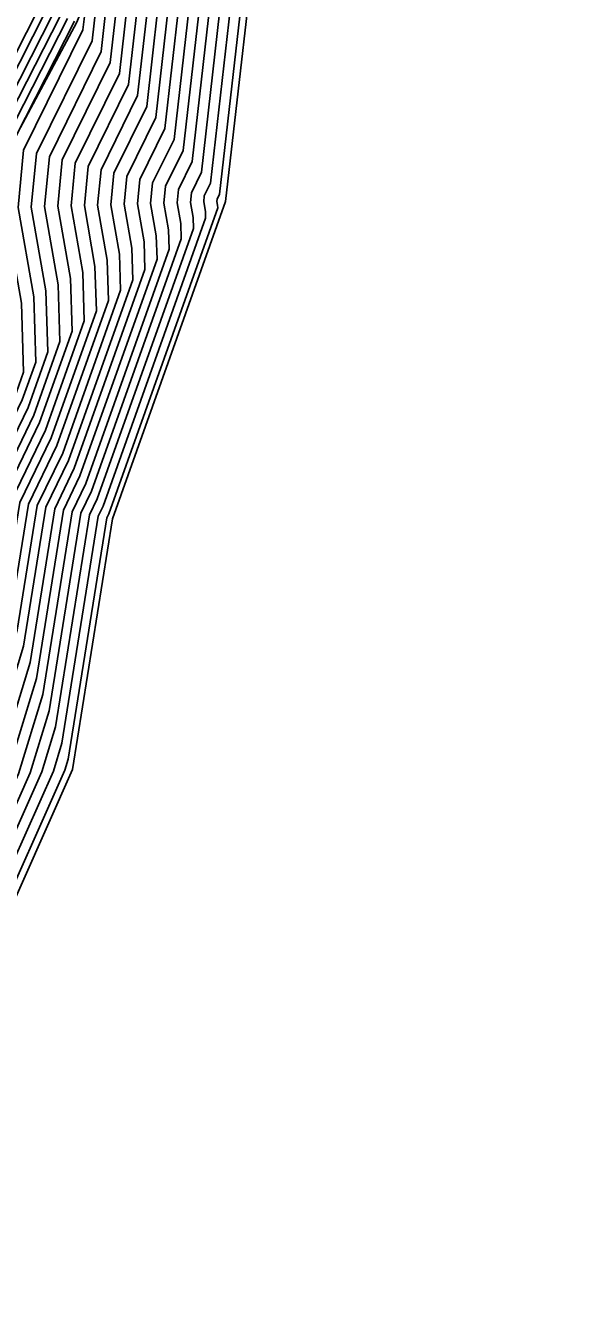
# Model space of a CAD drawing. Extents: x 2188792 to 2191981, y 386090 to 389710.
# Drawn here: x 2191171.28 to 2191190.71, y 388559.98 to 388606.17 of the extents above; entities that cross this region are included whole.
import ezdxf

# ---------------------------------------------------------------- set-up
doc = ezdxf.new("R2010")
doc.units = 0
for name, color, linetype in [('DTM Contours Major', 7, 'Continuous'), ('DTM Contours Minor', 7, 'Continuous'), ('PH Exist DTM Breakline', 7, 'Continuous')]:
    doc.layers.add(name, color=color, linetype=linetype)

msp = doc.modelspace()

# ---------------------------------------------------------------- linework, layer by layer
at = {"layer": 'DTM Contours Major'}
for points in [[(2191179.105, 388610.556), (2191177.962, 388600.47), (2191177.736, 388600.013), (2191177.715, 388599.796), (2191177.775, 388599.457), (2191177.782, 388599.209), (2191174.081, 388588.805), (2191173.906, 388588.444), (2191172.594, 388580.253), (2191172.285, 388579.242), (2191169.813, 388573.704), (2191169.504, 388572.973), (2191167.025, 388567.418), (2191164.63, 388563.377), (2191164.452, 388562.734), (2191160.791, 388557.237)], [(2191177.071, 388609.105), (2191176.316, 388602.452), (2191175.405, 388600.604), (2191175.32, 388599.726), (2191175.561, 388598.353), (2191175.591, 388597.354), (2191173.038, 388590.178), (2191172.332, 388588.719), (2191171.443, 388583.167), (2191170.195, 388579.081), (2191168.483, 388575.244), (2191167.234, 388572.289), (2191165.491, 388568.385), (2191163.808, 388565.545), (2191163.088, 388562.946), (2191160.484, 388559.037)], [(2191175.036, 388607.654), (2191174.671, 388604.433), (2191173.073, 388601.195), (2191172.925, 388599.656), (2191173.347, 388597.25), (2191173.4, 388595.499), (2191171.995, 388591.552), (2191170.758, 388588.994), (2191170.292, 388586.082), (2191168.106, 388578.919), (2191167.153, 388576.784), (2191164.963, 388571.606), (2191163.957, 388569.352), (2191162.986, 388567.712), (2191161.724, 388563.157), (2191160.177, 388560.836), (2191157.523, 388556.746), (2191155.53, 388553.302), (2191152.351, 388548.826), (2191151.897, 388546.774), (2191149.806, 388539.564), (2191149.118, 388536.584), (2191148.587, 388534.319), (2191148.076, 388530.093)], [(2191155.154, 388557.963), (2191158.679, 388563.421), (2191159.035, 388563.796), (2191159.42, 388564.681), (2191161.07, 388570.575), (2191161.473, 388571.876), (2191164.229, 388578.278), (2191164.704, 388579.517), (2191167.247, 388587.598), (2191167.91, 388589.264), (2191168.083, 388590.115), (2191169.547, 388593.185), (2191169.537, 388595.357), (2191169.561, 388596.431), (2191169.156, 388599.206), (2191169.198, 388600.14), (2191169.373, 388601.842), (2191169.458, 388602.389), (2191169.957, 388603.261), (2191171.76, 388606.798)], [(2191173.048, 388606.322), (2191170.929, 388602.166), (2191170.741, 388601.786), (2191170.53, 388599.586), (2191171.132, 388596.147), (2191171.208, 388593.644), (2191170.953, 388592.926), (2191169.184, 388589.27), (2191169.14, 388588.996), (2191166.016, 388578.758), (2191165.822, 388578.324), (2191162.693, 388570.922), (2191162.423, 388570.319), (2191162.163, 388569.879), (2191160.359, 388563.369), (2191159.871, 388562.635), (2191156.076, 388556.789), (2191155.4, 388555.62), (2191150.855, 388549.223), (2191150.688, 388548.469), (2191147.699, 388538.163), (2191147.393, 388536.837), (2191147.157, 388535.829), (2191146.426, 388529.789)]]:
    msp.add_lwpolyline(points, dxfattribs=at)
at = {"layer": 'DTM Contours Minor'}
for points in [[(2191179.512, 388610.847), (2191178.291, 388600.074), (2191178.203, 388599.895), (2191178.194, 388599.81), (2191178.218, 388599.677), (2191178.221, 388599.58), (2191174.289, 388588.53), (2191174.221, 388588.388), (2191172.824, 388579.67), (2191172.703, 388579.274), (2191170.08, 388573.396), (2191169.959, 388573.11), (2191167.332, 388567.224), (2191164.795, 388562.944), (2191164.725, 388562.692), (2191160.852, 388556.877)], [(2191178.698, 388610.266), (2191177.633, 388600.867), (2191177.27, 388600.131), (2191177.236, 388599.782), (2191177.332, 388599.236), (2191177.344, 388598.838), (2191173.872, 388589.079), (2191173.591, 388588.499), (2191172.363, 388580.836), (2191171.867, 388579.21), (2191169.547, 388574.012), (2191169.05, 388572.836), (2191166.718, 388567.611), (2191164.466, 388563.811), (2191164.179, 388562.777), (2191160.729, 388557.597)], [(2191177.884, 388609.686), (2191176.975, 388601.659), (2191176.337, 388600.368), (2191176.278, 388599.754), (2191176.446, 388598.795), (2191176.467, 388598.096), (2191173.455, 388589.629), (2191172.962, 388588.609), (2191171.903, 388582.002), (2191171.031, 388579.145), (2191169.015, 388574.628), (2191168.142, 388572.563), (2191166.105, 388567.998), (2191164.137, 388564.678), (2191163.634, 388562.861), (2191160.607, 388558.317)], [(2191178.291, 388609.976), (2191177.304, 388601.263), (2191176.804, 388600.25), (2191176.757, 388599.768), (2191176.889, 388599.015), (2191176.906, 388598.467), (2191173.664, 388589.354), (2191173.277, 388588.554), (2191172.133, 388581.419), (2191171.449, 388579.178), (2191169.281, 388574.32), (2191168.596, 388572.699), (2191166.412, 388567.804), (2191164.301, 388564.244), (2191163.907, 388562.819), (2191160.668, 388557.957)], [(2191177.477, 388609.396), (2191176.645, 388602.056), (2191175.871, 388600.486), (2191175.799, 388599.74), (2191176.003, 388598.574), (2191176.029, 388597.725), (2191173.247, 388589.903), (2191172.647, 388588.664), (2191171.673, 388582.585), (2191170.613, 388579.113), (2191168.749, 388574.936), (2191167.688, 388572.426), (2191165.798, 388568.191), (2191163.972, 388565.111), (2191163.361, 388562.904), (2191160.545, 388558.677)], [(2191176.664, 388608.815), (2191175.987, 388602.848), (2191174.938, 388600.722), (2191174.841, 388599.712), (2191175.118, 388598.133), (2191175.153, 388596.983), (2191172.829, 388590.453), (2191172.017, 388588.774), (2191171.212, 388583.75), (2191169.777, 388579.048), (2191168.217, 388575.552), (2191166.78, 388572.153), (2191165.185, 388568.578), (2191163.643, 388565.978), (2191162.815, 388562.988), (2191160.423, 388559.396)], [(2191176.257, 388608.525), (2191175.658, 388603.245), (2191174.472, 388600.841), (2191174.362, 388599.698), (2191174.675, 388597.912), (2191174.714, 388596.612), (2191172.621, 388590.728), (2191171.703, 388588.829), (2191170.982, 388584.333), (2191169.359, 388579.016), (2191167.951, 388575.86), (2191166.326, 388572.016), (2191164.878, 388568.771), (2191163.479, 388566.412), (2191162.542, 388563.03), (2191160.361, 388559.756), (2191158.391, 388556.72), (2191155.609, 388551.911), (2191153.248, 388548.589), (2191152.623, 388545.757), (2191151.07, 388540.405), (2191150.153, 388536.432), (2191149.446, 388533.413), (2191149.066, 388530.276)], [(2191175.443, 388607.945), (2191175, 388604.037), (2191173.539, 388601.077), (2191173.404, 388599.67), (2191173.789, 388597.471), (2191173.838, 388595.87), (2191172.204, 388591.277), (2191171.073, 388588.939), (2191170.522, 388585.499), (2191168.524, 388578.952), (2191167.419, 388576.476), (2191165.418, 388571.743), (2191164.264, 388569.158), (2191163.15, 388567.279), (2191161.996, 388563.115), (2191160.239, 388560.476), (2191157.812, 388556.737), (2191155.556, 388552.838), (2191152.65, 388548.747), (2191152.139, 388546.435), (2191150.227, 388539.844), (2191149.463, 388536.534), (2191148.873, 388534.017), (2191148.406, 388530.154)], [(2191175.85, 388608.235), (2191175.329, 388603.641), (2191174.006, 388600.959), (2191173.883, 388599.684), (2191174.232, 388597.692), (2191174.276, 388596.241), (2191172.412, 388591.002), (2191171.388, 388588.884), (2191170.752, 388584.916), (2191168.941, 388578.984), (2191167.685, 388576.168), (2191165.872, 388571.879), (2191164.571, 388568.965), (2191163.315, 388566.845), (2191162.269, 388563.073), (2191160.3, 388560.116), (2191158.101, 388556.729), (2191155.583, 388552.375), (2191152.949, 388548.668), (2191152.381, 388546.096), (2191150.649, 388540.124), (2191149.808, 388536.483), (2191149.159, 388533.715), (2191148.736, 388530.215)], [(2191174.629, 388607.364), (2191174.342, 388604.83), (2191172.607, 388601.313), (2191172.446, 388599.642), (2191172.904, 388597.03), (2191172.961, 388595.128), (2191171.787, 388591.827), (2191170.444, 388589.05), (2191170.061, 388586.665), (2191167.688, 388578.887), (2191166.886, 388577.092), (2191164.509, 388571.469), (2191163.651, 388569.545), (2191162.821, 388568.145), (2191161.451, 388563.2), (2191160.116, 388561.196), (2191157.233, 388556.754), (2191155.504, 388553.766), (2191152.051, 388548.906), (2191151.655, 388547.113), (2191149.385, 388539.284), (2191148.773, 388536.635), (2191148.301, 388534.621), (2191147.746, 388530.033)], [(2191174.222, 388607.074), (2191174.013, 388605.226), (2191172.14, 388601.432), (2191171.967, 388599.628), (2191172.461, 388596.809), (2191172.523, 388594.757), (2191171.578, 388592.101), (2191170.129, 388589.105), (2191169.831, 388587.248), (2191167.27, 388578.855), (2191166.62, 388577.4), (2191164.055, 388571.333), (2191163.344, 388569.738), (2191162.657, 388568.579), (2191161.178, 388563.242), (2191160.055, 388561.556), (2191156.944, 388556.763), (2191155.478, 388554.229), (2191151.752, 388548.985), (2191151.414, 388547.452), (2191148.963, 388539.003), (2191148.428, 388536.685), (2191148.015, 388534.923), (2191147.416, 388529.972)], [(2191173.408, 388606.494), (2191173.355, 388606.019), (2191171.208, 388601.668), (2191171.009, 388599.6), (2191171.575, 388596.368), (2191171.646, 388594.015), (2191171.161, 388592.651), (2191169.499, 388589.215), (2191169.371, 388588.413), (2191166.434, 388578.79), (2191166.088, 388578.016), (2191163.147, 388571.059), (2191162.73, 388570.125), (2191162.328, 388569.446), (2191160.632, 388563.326), (2191159.932, 388562.275), (2191156.365, 388556.78), (2191155.426, 388555.157), (2191151.154, 388549.143), (2191150.93, 388548.13), (2191148.121, 388538.443), (2191147.738, 388536.786), (2191147.443, 388535.527), (2191146.756, 388529.85)], [(2191173.815, 388606.784), (2191173.684, 388605.622), (2191171.674, 388601.55), (2191171.488, 388599.614), (2191172.018, 388596.588), (2191172.085, 388594.386), (2191171.37, 388592.376), (2191169.814, 388589.16), (2191169.601, 388587.83), (2191166.852, 388578.822), (2191166.354, 388577.708), (2191163.601, 388571.196), (2191163.037, 388569.932), (2191162.492, 388569.012), (2191160.905, 388563.284), (2191159.993, 388561.915), (2191156.655, 388556.772), (2191155.452, 388554.693), (2191151.453, 388549.064), (2191151.172, 388547.791), (2191148.542, 388538.723), (2191148.083, 388536.736), (2191147.729, 388535.225), (2191147.086, 388529.911)], [(2191155.228, 388557.489), (2191159.069, 388563.438), (2191159.293, 388563.674), (2191159.535, 388564.229), (2191161.32, 388570.605), (2191161.596, 388571.496), (2191164.565, 388578.396), (2191164.913, 388579.302), (2191167.643, 388587.978), (2191168.158, 388589.272), (2191168.293, 388589.933), (2191169.849, 388593.197), (2191169.839, 388595.506), (2191169.857, 388596.335), (2191169.427, 388599.283), (2191169.46, 388600.026), (2191169.646, 388601.832), (2191169.713, 388602.268), (2191170.112, 388602.965), (2191172.017, 388606.703)], [(2191172.275, 388606.608), (2191170.267, 388602.669), (2191169.969, 388602.148), (2191169.918, 388601.821), (2191169.722, 388599.913), (2191169.697, 388599.361), (2191170.153, 388596.238), (2191170.14, 388595.655), (2191170.151, 388593.209), (2191168.502, 388589.751), (2191168.406, 388589.28), (2191168.039, 388588.357), (2191165.122, 388579.087), (2191164.902, 388578.514), (2191161.719, 388571.117), (2191161.57, 388570.636), (2191159.65, 388563.778), (2191159.551, 388563.551), (2191159.459, 388563.455), (2191155.301, 388557.016)], [(2191172.533, 388606.513), (2191170.422, 388602.373), (2191170.224, 388602.027), (2191170.191, 388601.81), (2191169.984, 388599.8), (2191169.968, 388599.438), (2191170.449, 388596.142), (2191170.441, 388595.804), (2191170.453, 388593.221), (2191168.711, 388589.569), (2191168.654, 388589.287), (2191168.435, 388588.737), (2191165.331, 388578.872), (2191165.239, 388578.631), (2191161.841, 388570.737), (2191161.82, 388570.667), (2191161.104, 388568.113), (2191159.813, 388563.453), (2191159.748, 388563.355), (2191155.498, 388556.806)], [(2191172.79, 388606.417), (2191170.577, 388602.077), (2191170.48, 388601.907), (2191170.463, 388601.8), (2191170.246, 388599.686), (2191170.238, 388599.515), (2191170.744, 388596.045), (2191170.742, 388595.953), (2191170.752, 388593.872), (2191170.77, 388593.273), (2191170.744, 388593.2), (2191170.399, 388592.488), (2191168.92, 388589.386), (2191168.902, 388589.295), (2191168.831, 388589.116), (2191166.771, 388582.571), (2191165.598, 388578.725), (2191165.556, 388578.632), (2191162.239, 388570.786), (2191162.117, 388570.512), (2191161.999, 388570.313), (2191160.086, 388563.411), (2191159.809, 388562.995), (2191155.787, 388556.797)]]:
    msp.add_lwpolyline(points, dxfattribs=at)
at = {"layer": 'PH Exist DTM Breakline'}
for points in [[(2191223.944, 388691.555), (2191215.953, 388681.576), (2191207.398, 388672.92), (2191201.285, 388666.327), (2191194.06, 388655.631), (2191190.822, 388648.984), (2191187.585, 388642.338), (2191184.347, 388635.692), (2191181.4, 388627.543), (2191178.453, 388619.394), (2191175.79, 388612.844), (2191173.127, 388606.293), (2191170.728, 388601.789), (2191170.481, 388599.584), (2191170.855, 388596.009), (2191170.721, 388593.231), (2191169.021, 388589.299)], [(2191151.028, 388523.509), (2191151.918, 388530.802), (2191153.134, 388535.995), (2191154.712, 388542.827), (2191155.834, 388547.904), (2191160.891, 388556.646), (2191164.901, 388562.665), (2191167.529, 388567.1), (2191170.251, 388573.198), (2191172.972, 388579.295), (2191174.423, 388588.353), (2191178.503, 388599.819), (2191179.789, 388611.044), (2191185.146, 388622.059), (2191188.191, 388631.283), (2191193.096, 388642.093)]]:
    msp.add_lwpolyline(points, dxfattribs=at)

doc.saveas('drawing.dxf')
